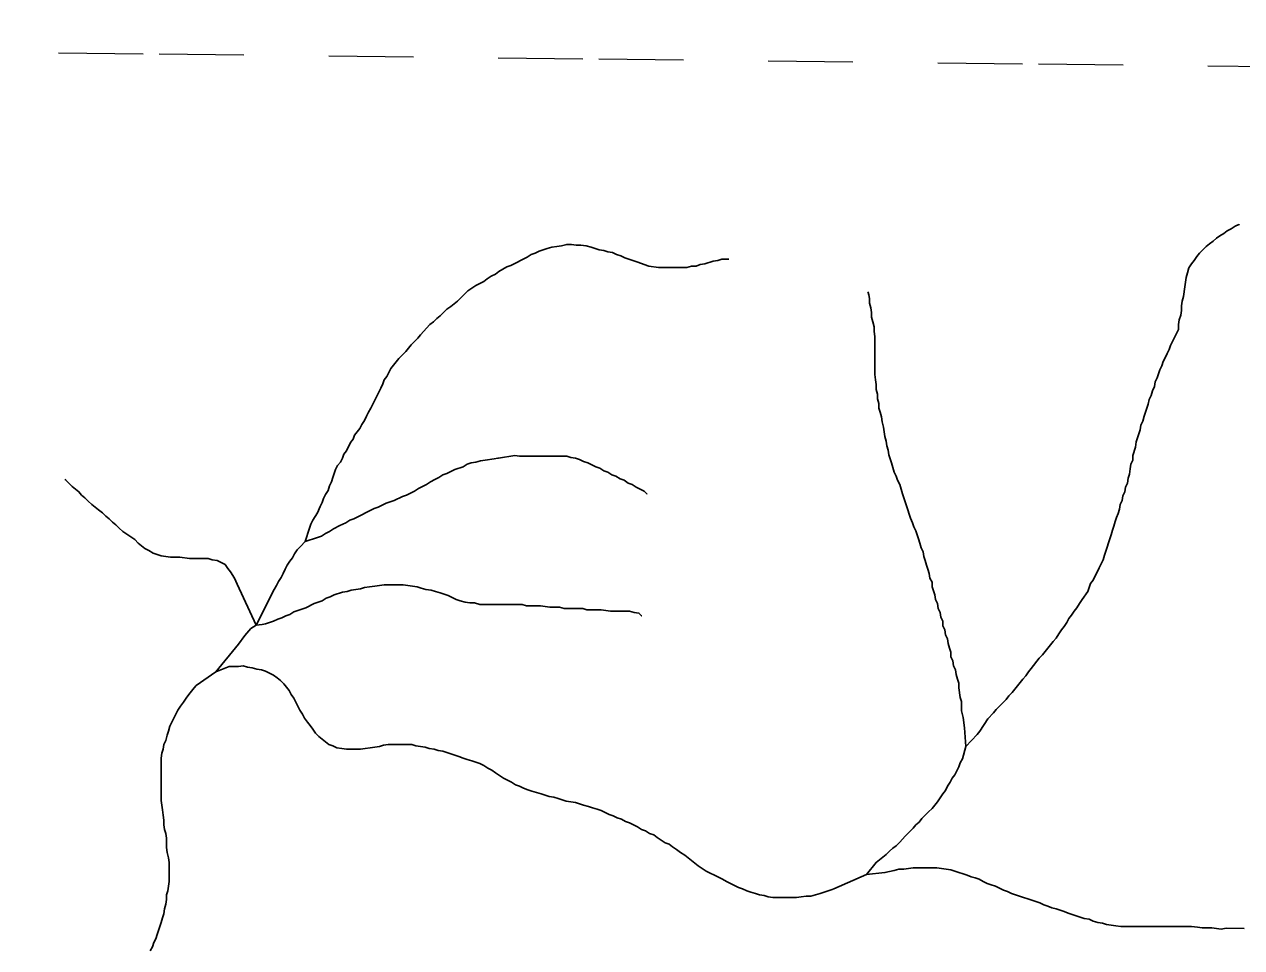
# Model space of a CAD drawing. Extents: x 652.3 to 678, y 7316.9 to 7344.9.
# Drawn here: x 661.769 to 663.206, y 7343.768 to 7344.858 of the extents above; entities that cross this region are included whole.
import ezdxf

# ---------------------------------------------------------------- set-up
doc = ezdxf.new("R2010")
doc.units = 0
doc.header["$LTSCALE"] = 0.032
doc.linetypes.add('SHORT_DASHED', pattern=[2.7, 1.5, -1.2])
doc.layers.add('53', color=7, linetype='SHORT_DASHED', lineweight=13)
doc.layers.add('7', color=7, linetype='Continuous', lineweight=25)

msp = doc.modelspace()

# ---------------------------------------------------------------- linework, layer by layer
at = {"layer": '53'}
msp.add_lwpolyline([(658.8136, 7344.858), (659.3327, 7344.8522), (659.8518, 7344.8464), (660.3709, 7344.8406), (660.89, 7344.8348), (661.4091, 7344.829), (661.9282, 7344.8231), (662.4473, 7344.8172), (662.9663, 7344.8113), (663.4854, 7344.8054), (664.0045, 7344.7995), (664.5236, 7344.7935), (665.0427, 7344.7876), (665.5618, 7344.7816), (666.0809, 7344.7756), (666.6, 7344.7695)], dxfattribs=at)
at = {"layer": '7'}
for p, q in [((662.5923, 7344.5807), (662.6007, 7344.5807)), ((662.0495, 7344.1496), (662.0425, 7344.1486))]:
    msp.add_line(p, q, dxfattribs=at)
for points in [[(663.1644, 7344.5958), (663.1684, 7344.599), (663.1724, 7344.6022), (663.1764, 7344.6054), (663.1804, 7344.6085), (663.1851, 7344.6109), (663.1891, 7344.6141), (663.1939, 7344.6165), (663.1987, 7344.6197), (663.2002, 7344.6205), (663.2031, 7344.6219), (663.2034, 7344.6221)], [(662.1006, 7344.2473), (662.1054, 7344.2632), (662.107, 7344.268), (662.1094, 7344.2728), (662.1149, 7344.2815), (662.1181, 7344.2887), (662.1205, 7344.2935), (662.1221, 7344.2982), (662.1245, 7344.303), (662.1277, 7344.3078), (662.1292, 7344.3133), (662.1316, 7344.3181), (662.1332, 7344.3229), (662.1364, 7344.3324), (662.1388, 7344.3372), (662.142, 7344.3412), (662.1444, 7344.346), (662.146, 7344.3507), (662.1491, 7344.3547), (662.1539, 7344.3643), (662.1571, 7344.3682), (662.1587, 7344.373), (662.1651, 7344.381), (662.1674, 7344.3858), (662.1706, 7344.3905), (662.173, 7344.3953), (662.1754, 7344.4001), (662.1778, 7344.4049), (662.1802, 7344.4096), (662.1826, 7344.4144), (662.1849, 7344.4192), (662.1873, 7344.4239), (662.1897, 7344.4287), (662.1921, 7344.4335), (662.1937, 7344.4383), (662.1969, 7344.4422), (662.2017, 7344.4518), (662.2112, 7344.4637), (662.2192, 7344.4717), (662.2223, 7344.4757), (662.2255, 7344.4796), (662.2335, 7344.4876), (662.2367, 7344.4916), (662.2406, 7344.4956), (662.2438, 7344.4995), (662.2478, 7344.5035), (662.2518, 7344.5067), (662.2558, 7344.5107), (662.2597, 7344.5139), (662.2637, 7344.5178), (662.2677, 7344.5218), (662.2725, 7344.525), (662.2764, 7344.5282), (662.2804, 7344.5314), (662.2884, 7344.5393), (662.2924, 7344.5433), (662.2971, 7344.5465), (662.3019, 7344.5497), (662.3067, 7344.5521), (662.3115, 7344.5544), (662.3154, 7344.5576), (662.3202, 7344.5608), (662.325, 7344.5632), (662.329, 7344.5664), (662.3337, 7344.5688), (662.3385, 7344.5719), (662.3433, 7344.5735), (662.3624, 7344.5831), (662.3672, 7344.5863), (662.3719, 7344.5879), (662.3767, 7344.5902), (662.3815, 7344.5918), (662.3863, 7344.5934), (662.3918, 7344.595), (662.3974, 7344.5958), (662.403, 7344.5966), (662.4093, 7344.5982), (662.4149, 7344.5982), (662.4205, 7344.5974), (662.426, 7344.5974), (662.4324, 7344.5966), (662.438, 7344.595), (662.4475, 7344.5918), (662.4531, 7344.591), (662.4579, 7344.5895), (662.4634, 7344.5887), (662.4682, 7344.5863), (662.473, 7344.5847), (662.4778, 7344.5823), (662.4873, 7344.5791), (662.4921, 7344.5775), (662.5064, 7344.5727), (662.5175, 7344.5711), (662.551, 7344.5711), (662.5565, 7344.5727), (662.5621, 7344.5727), (662.5669, 7344.5743), (662.5724, 7344.5751), (662.582, 7344.5783), (662.5876, 7344.5791), (662.5923, 7344.5807)], [(662.8804, 7344.0054), (662.8939, 7344.0197), (662.8971, 7344.0237), (662.9066, 7344.038), (662.913, 7344.0452), (662.9162, 7344.0492), (662.9202, 7344.0532), (662.9281, 7344.0611), (662.9313, 7344.0651), (662.9353, 7344.0691), (662.9448, 7344.081), (662.948, 7344.085), (662.9512, 7344.089), (662.9544, 7344.0937), (662.9576, 7344.0977), (662.9671, 7344.1097), (662.9711, 7344.1136), (662.9806, 7344.1256), (662.9838, 7344.1295), (662.987, 7344.1335), (662.9902, 7344.1383), (662.9934, 7344.1431), (662.9965, 7344.147), (662.9997, 7344.1518), (663.0021, 7344.1566), (663.0053, 7344.1606), (663.0085, 7344.1653), (663.0117, 7344.1693), (663.0148, 7344.1741), (663.018, 7344.1789), (663.0244, 7344.1884), (663.026, 7344.1932), (663.0276, 7344.198), (663.0308, 7344.202), (663.0379, 7344.2163), (663.0403, 7344.221), (663.0427, 7344.2258), (663.0443, 7344.2314), (663.0459, 7344.2362), (663.0507, 7344.2505), (663.0522, 7344.2553), (663.0538, 7344.2608), (663.0554, 7344.2656), (663.057, 7344.2712), (663.0586, 7344.2759), (663.0602, 7344.2807), (663.0618, 7344.2855), (663.0626, 7344.2911), (663.065, 7344.2958), (663.0658, 7344.3014), (663.0682, 7344.3062), (663.069, 7344.3118), (663.0713, 7344.3165), (663.0721, 7344.3221), (663.0737, 7344.3269), (663.0745, 7344.3332), (663.0753, 7344.3388), (663.0777, 7344.3436), (663.0777, 7344.3492), (663.0809, 7344.3587), (663.0817, 7344.3651), (663.0833, 7344.3698), (663.0865, 7344.3794), (663.0873, 7344.385), (663.0896, 7344.3897), (663.0912, 7344.3953), (663.096, 7344.4096), (663.0968, 7344.4152), (663.0992, 7344.42), (663.1008, 7344.4255), (663.1032, 7344.4303), (663.104, 7344.4359), (663.1064, 7344.4407), (663.1079, 7344.4454), (663.1095, 7344.4502), (663.1119, 7344.455), (663.1135, 7344.4598), (663.1159, 7344.4645), (663.1183, 7344.4693), (663.1207, 7344.4741), (663.1223, 7344.4788), (663.1247, 7344.4836), (663.127, 7344.4884), (663.1318, 7344.4979), (663.1318, 7344.5035), (663.1326, 7344.5091), (663.1342, 7344.5147), (663.135, 7344.5202), (663.135, 7344.5258), (663.1358, 7344.5314), (663.1374, 7344.5369), (663.139, 7344.5481), (663.1398, 7344.5536), (663.1406, 7344.5592), (663.1422, 7344.5648), (663.1437, 7344.5704), (663.1469, 7344.5751), (663.1501, 7344.5791), (663.1533, 7344.5839), (663.1565, 7344.5879), (663.1644, 7344.5958)], [(662.8804, 7344.0054), (662.8788, 7344.0277), (662.8772, 7344.0396), (662.8756, 7344.0476), (662.8756, 7344.0587), (662.874, 7344.0635), (662.8724, 7344.0746), (662.8724, 7344.0802), (662.8708, 7344.085), (662.8692, 7344.0906), (662.8684, 7344.0961), (662.8661, 7344.1009), (662.8653, 7344.1065), (662.8629, 7344.1112), (662.8629, 7344.1168), (662.8613, 7344.1216), (662.8597, 7344.1272), (662.8589, 7344.1327), (662.8565, 7344.1375), (662.8557, 7344.1431), (662.8533, 7344.1478), (662.8533, 7344.1534), (662.8509, 7344.1582), (662.8501, 7344.1638), (662.8478, 7344.1685), (662.847, 7344.1741), (662.8446, 7344.1789), (662.8438, 7344.1844), (662.8422, 7344.1892), (662.8406, 7344.194), (662.8406, 7344.1996), (662.8382, 7344.2043), (662.8374, 7344.2099), (662.8358, 7344.2147), (662.8342, 7344.2195), (662.8326, 7344.225), (662.831, 7344.2298), (662.8302, 7344.2354), (662.8279, 7344.2401), (662.8263, 7344.2457), (662.8247, 7344.2505), (662.8231, 7344.2553), (662.8215, 7344.26), (662.8191, 7344.2648), (662.8175, 7344.2696), (662.8151, 7344.2752), (662.8135, 7344.2799), (662.8119, 7344.2847), (662.8072, 7344.299), (662.8056, 7344.3038), (662.804, 7344.3094), (662.8024, 7344.3149), (662.8, 7344.3197), (662.7984, 7344.3245), (662.796, 7344.3293), (662.7944, 7344.3348), (662.7929, 7344.3404), (662.7897, 7344.3499), (662.7889, 7344.3555), (662.7873, 7344.3603), (662.7865, 7344.3659), (662.7849, 7344.3714), (662.7833, 7344.3826), (662.7817, 7344.3889), (662.7809, 7344.3945), (662.7793, 7344.4001), (662.7777, 7344.4049), (662.7777, 7344.4104), (662.7761, 7344.416), (662.7761, 7344.4216), (662.7746, 7344.4271), (662.7746, 7344.4327), (662.7738, 7344.4383), (662.773, 7344.4446), (662.773, 7344.4892), (662.7722, 7344.4956), (662.7722, 7344.5011), (662.7706, 7344.5067), (662.769, 7344.5123), (662.769, 7344.5178), (662.7682, 7344.5234), (662.7666, 7344.529), (662.7666, 7344.5345), (662.7658, 7344.5385), (662.7652, 7344.5416), (662.765, 7344.5424)], [(662.1006, 7344.2473), (662.1149, 7344.2521), (662.1197, 7344.2537), (662.1245, 7344.2569), (662.1292, 7344.2592), (662.134, 7344.2624), (662.1412, 7344.2664), (662.1483, 7344.2696), (662.1531, 7344.2728), (662.1579, 7344.2744), (662.1818, 7344.2863), (662.1865, 7344.2879), (662.1913, 7344.2903), (662.1961, 7344.2927), (662.2056, 7344.2958), (662.2152, 7344.3006), (662.22, 7344.3022), (662.2295, 7344.307), (662.2343, 7344.3102), (662.2438, 7344.3149), (662.2486, 7344.3181), (662.2534, 7344.3205), (662.2581, 7344.3229), (662.2629, 7344.3261), (662.2677, 7344.3277), (662.2772, 7344.3324), (662.2868, 7344.3356), (662.2916, 7344.3388), (662.2963, 7344.3404), (662.3019, 7344.3412), (662.3075, 7344.3428), (662.3131, 7344.3436), (662.3234, 7344.3452), (662.3281, 7344.3459), (662.3289, 7344.346)], [(662.3289, 7344.346), (662.3481, 7344.3492), (662.3536, 7344.3484), (662.3592, 7344.3484), (662.3648, 7344.3484), (662.3703, 7344.3484), (662.3759, 7344.3484), (662.3815, 7344.3484), (662.387, 7344.3484), (662.3926, 7344.3484), (662.3982, 7344.3484), (662.4038, 7344.3484), (662.4093, 7344.3484), (662.4141, 7344.3468), (662.4197, 7344.346), (662.4244, 7344.3444), (662.4292, 7344.342), (662.434, 7344.3404), (662.4388, 7344.338), (662.4435, 7344.3356), (662.4483, 7344.334), (662.4531, 7344.3309), (662.4579, 7344.3293), (662.4626, 7344.3261), (662.4674, 7344.3245), (662.4722, 7344.3213), (662.477, 7344.3197), (662.4817, 7344.3165), (662.4865, 7344.3149), (662.4913, 7344.3118), (662.4961, 7344.3094), (662.5008, 7344.307), (662.5016, 7344.3062), (662.5028, 7344.3051), (662.5039, 7344.3039), (662.5042, 7344.3037)], [(661.8169, 7344.3209), (661.8175, 7344.3204), (661.8197, 7344.3181), (661.8213, 7344.3165), (661.8253, 7344.3126), (661.8293, 7344.3094), (661.8333, 7344.3062), (661.8364, 7344.3022), (661.8404, 7344.299), (661.8444, 7344.295), (661.8484, 7344.2911), (661.8523, 7344.2879), (661.8563, 7344.2847), (661.8611, 7344.2815), (661.8651, 7344.2775), (661.8691, 7344.2744), (661.873, 7344.2704), (661.877, 7344.2672), (661.881, 7344.2632), (661.885, 7344.2592), (661.8897, 7344.2561), (661.8945, 7344.2529), (661.8993, 7344.2497), (661.9033, 7344.2457), (661.9072, 7344.2425), (661.9112, 7344.2393), (661.916, 7344.237), (661.9208, 7344.2338), (661.9303, 7344.2306), (661.9359, 7344.2298), (661.9415, 7344.229), (661.9526, 7344.229), (661.9637, 7344.2274), (661.986, 7344.2274), (661.9908, 7344.2258), (661.9964, 7344.225), (662.0059, 7344.2203), (662.0091, 7344.2155), (662.0123, 7344.2115), (662.0171, 7344.2043), (662.0202, 7344.1972), (662.0425, 7344.1486)], [(662.1006, 7344.2473), (662.095, 7344.2417), (662.0911, 7344.2378), (662.0879, 7344.233), (662.0855, 7344.2282), (662.0823, 7344.2242), (662.0791, 7344.2195), (662.0767, 7344.2147), (662.0743, 7344.2099), (662.072, 7344.2051), (662.0688, 7344.2004), (662.0664, 7344.1956), (662.064, 7344.1908), (662.0425, 7344.1486)], [(662.4978, 7344.1596), (662.4975, 7344.1599), (662.4953, 7344.1622), (662.4945, 7344.163), (662.4889, 7344.1638), (662.4833, 7344.1653), (662.461, 7344.1653), (662.4555, 7344.1661), (662.4499, 7344.1669), (662.4332, 7344.1669), (662.4284, 7344.1685), (662.4061, 7344.1685), (662.4006, 7344.1701), (662.3894, 7344.1701), (662.3783, 7344.1717), (662.3616, 7344.1717), (662.3568, 7344.1733), (662.3067, 7344.1733), (662.3003, 7344.1749), (662.2948, 7344.1749), (662.2892, 7344.1757), (662.2836, 7344.1773), (662.2788, 7344.1789), (662.2693, 7344.1836), (662.2645, 7344.1852), (662.2597, 7344.1868), (662.2542, 7344.1884), (662.2494, 7344.19), (662.243, 7344.1908), (662.2375, 7344.1924), (662.2327, 7344.194), (662.2271, 7344.1948), (662.2215, 7344.1956), (662.216, 7344.1964), (662.1937, 7344.1964), (662.1881, 7344.1956), (662.1826, 7344.1948), (662.1762, 7344.194), (662.1706, 7344.1932), (662.1658, 7344.1916), (662.1603, 7344.1908), (662.1547, 7344.19), (662.1499, 7344.1884), (662.1444, 7344.1876), (662.1348, 7344.1844), (662.13, 7344.1821), (662.1253, 7344.1805), (662.1205, 7344.1773), (662.1109, 7344.1741), (662.1014, 7344.1693), (662.0966, 7344.1677), (662.0918, 7344.1661), (662.0871, 7344.1646), (662.0823, 7344.1614), (662.0775, 7344.1598), (662.0728, 7344.1574), (662.068, 7344.1558), (662.0632, 7344.1534), (662.0537, 7344.1502), (662.0495, 7344.1496)], [(661.9948, 7344.0937), (662.0218, 7344.1264), (662.029, 7344.1367), (662.0362, 7344.1447), (662.0425, 7344.1486)], [(661.9948, 7344.0937), (662.0107, 7344.1001), (662.0163, 7344.1001), (662.0218, 7344.1001), (662.0274, 7344.1009), (662.0322, 7344.0993), (662.0377, 7344.0985), (662.0433, 7344.0969), (662.0489, 7344.0961), (662.0537, 7344.0945), (662.0584, 7344.0921), (662.0632, 7344.0898), (662.0672, 7344.0866), (662.0712, 7344.0834), (662.0751, 7344.0794), (662.0783, 7344.0754), (662.0815, 7344.0715), (662.0839, 7344.0667), (662.0871, 7344.0627), (662.0895, 7344.0579), (662.0918, 7344.0532), (662.0942, 7344.0484), (662.0974, 7344.0436), (662.0998, 7344.0388), (662.103, 7344.0341), (662.1062, 7344.0301), (662.1094, 7344.0261), (662.1125, 7344.0213), (662.1165, 7344.0174), (662.1205, 7344.0142), (662.1245, 7344.011), (662.1285, 7344.0078), (662.1332, 7344.0062), (662.138, 7344.0038), (662.1436, 7344.003), (662.1491, 7344.0022), (662.1547, 7344.0022), (662.1603, 7344.0022), (662.1658, 7344.0022), (662.1714, 7344.003), (662.177, 7344.0038), (662.1826, 7344.0046), (662.1881, 7344.0054), (662.1929, 7344.007), (662.1985, 7344.0078), (662.204, 7344.0078), (662.2096, 7344.0078), (662.2152, 7344.0078), (662.2208, 7344.0078), (662.2263, 7344.0078), (662.2311, 7344.0062), (662.2367, 7344.0054), (662.2422, 7344.0046), (662.247, 7344.003), (662.2526, 7344.0022), (662.2574, 7344.0006), (662.2629, 7343.9998), (662.2677, 7343.9983), (662.2725, 7343.9967), (662.2772, 7343.9951), (662.282, 7343.9935), (662.2868, 7343.9919), (662.2916, 7343.9903), (662.2971, 7343.9887), (662.3019, 7343.9871), (662.3067, 7343.9855), (662.3115, 7343.9831), (662.3162, 7343.98), (662.321, 7343.9776), (662.325, 7343.9744), (662.3298, 7343.9712)], [(661.9717, 7344.0776), (661.9948, 7344.0937), (661.9948, 7344.0937)], [(661.9303, 7343.9529), (661.9303, 7343.9585), (661.9303, 7343.964), (661.9303, 7343.9696), (661.9303, 7343.9752), (661.9303, 7343.9807), (661.9303, 7343.9863), (661.9303, 7343.9919), (661.9311, 7343.9975), (661.9327, 7344.0022), (661.9335, 7344.0078), (661.9359, 7344.0126), (661.9375, 7344.0189), (661.9391, 7344.0237), (661.9407, 7344.0293), (661.9431, 7344.0341), (661.9454, 7344.0388), (661.9478, 7344.0436), (661.9502, 7344.0484), (661.9534, 7344.0532), (661.9566, 7344.0579), (661.9598, 7344.0627), (661.9629, 7344.0667), (661.9661, 7344.0707), (661.9693, 7344.0746), (661.9717, 7344.0776)], [(662.8804, 7344.0054), (662.8764, 7343.9911), (662.874, 7343.9863), (662.8724, 7343.9815), (662.87, 7343.9768), (662.8676, 7343.972), (662.8645, 7343.968), (662.8621, 7343.9632), (662.8589, 7343.9585), (662.8565, 7343.9537), (662.8533, 7343.9497), (662.8501, 7343.9449), (662.847, 7343.9402), (662.8406, 7343.9322), (662.8366, 7343.9282), (662.8287, 7343.9203), (662.8255, 7343.9163), (662.8215, 7343.9131), (662.8183, 7343.9091), (662.8088, 7343.8996), (662.8024, 7343.8924), (662.7984, 7343.8884), (662.7944, 7343.8853), (662.7905, 7343.8821), (662.7865, 7343.8781), (662.7825, 7343.8749), (662.7785, 7343.8717), (662.7746, 7343.8686), (662.7634, 7343.8542)], [(662.3298, 7343.9712), (662.3345, 7343.968), (662.3393, 7343.9656), (662.3441, 7343.9632), (662.3489, 7343.9601), (662.3536, 7343.9585), (662.3584, 7343.9561), (662.3632, 7343.9545), (662.368, 7343.9529), (662.3735, 7343.9513), (662.3791, 7343.9497), (662.3839, 7343.9481), (662.3886, 7343.9465), (662.3942, 7343.9457), (662.399, 7343.9441), (662.4038, 7343.9426), (662.4085, 7343.941), (662.4141, 7343.9402), (662.4197, 7343.9394), (662.4244, 7343.9378), (662.4292, 7343.9362), (662.4348, 7343.9346), (662.4396, 7343.933), (662.4451, 7343.9314), (662.4499, 7343.9298), (662.4547, 7343.9274), (662.4595, 7343.9251), (662.4642, 7343.9235), (662.469, 7343.9211), (662.4738, 7343.9195), (662.4786, 7343.9171), (662.4833, 7343.9155), (662.4881, 7343.9131), (662.4929, 7343.9107), (662.4977, 7343.9075), (662.5024, 7343.906), (662.5072, 7343.9028), (662.512, 7343.9012), (662.516, 7343.898), (662.5207, 7343.8948), (662.5255, 7343.8916), (662.5303, 7343.89), (662.5343, 7343.8869), (662.539, 7343.8837), (662.5438, 7343.8805), (662.5486, 7343.8773), (662.5526, 7343.8741), (662.5565, 7343.8709), (662.5605, 7343.8678), (662.5645, 7343.8646), (662.5693, 7343.8614), (662.574, 7343.8582), (662.5788, 7343.8558), (662.5836, 7343.8534), (662.5884, 7343.8511), (662.5931, 7343.8487), (662.5979, 7343.8463), (662.6027, 7343.8439), (662.6075, 7343.8415), (662.6122, 7343.8391), (662.617, 7343.8375), (662.6218, 7343.8351), (662.6266, 7343.8335), (662.6321, 7343.832), (662.6369, 7343.8304), (662.6425, 7343.8296), (662.6472, 7343.828), (662.6528, 7343.8272), (662.6584, 7343.8272), (662.6639, 7343.8272), (662.6695, 7343.8272), (662.6751, 7343.8272), (662.6807, 7343.8272), (662.6862, 7343.828), (662.6918, 7343.8288), (662.6974, 7343.8288), (662.7029, 7343.8304), (662.7085, 7343.832), (662.7133, 7343.8335), (662.7181, 7343.8351), (662.7228, 7343.8367), (662.7247, 7343.8373)], [(661.9176, 7343.7643), (661.92, 7343.7691), (661.9216, 7343.7739), (661.924, 7343.7786), (661.9256, 7343.7834), (661.9271, 7343.7882), (661.9287, 7343.793), (661.9303, 7343.7977), (661.9319, 7343.8033), (661.9335, 7343.8081), (661.9343, 7343.8137), (661.9359, 7343.8192), (661.9367, 7343.8248), (661.9367, 7343.8304), (661.9383, 7343.8351), (661.9391, 7343.8407), (661.9399, 7343.8463), (661.9399, 7343.8518), (661.9399, 7343.8574), (661.9399, 7343.863), (661.9399, 7343.8686), (661.9391, 7343.8741), (661.9375, 7343.8805), (661.9367, 7343.8861), (661.9367, 7343.8916), (661.9367, 7343.8972), (661.9359, 7343.9028), (661.9343, 7343.9075), (661.9335, 7343.9131), (661.9335, 7343.9187), (661.9327, 7343.9243), (661.9319, 7343.9306), (661.9311, 7343.9362), (661.9303, 7343.9418), (661.9303, 7343.9473), (661.9303, 7343.9529)], [(662.7247, 7343.8373), (662.7634, 7343.8542), (662.7634, 7343.8542)], [(662.7634, 7343.8542), (662.7849, 7343.8566), (662.796, 7343.859), (662.8016, 7343.8606), (662.8072, 7343.8606), (662.8127, 7343.8614), (662.8183, 7343.8622), (662.8239, 7343.8622), (662.8295, 7343.8622), (662.835, 7343.8622), (662.8406, 7343.8622), (662.8462, 7343.8622), (662.8517, 7343.8614), (662.8573, 7343.8606)], [(662.8573, 7343.8606), (662.8629, 7343.8598), (662.8676, 7343.8582), (662.8724, 7343.8566), (662.8772, 7343.855), (662.882, 7343.8534), (662.8867, 7343.8518), (662.8915, 7343.8503), (662.8963, 7343.8487), (662.9011, 7343.8463), (662.9058, 7343.8439), (662.9106, 7343.8423), (662.9154, 7343.8407), (662.9202, 7343.8383), (662.9249, 7343.8359), (662.9297, 7343.8343), (662.9345, 7343.832), (662.9393, 7343.8304), (662.944, 7343.8288), (662.9488, 7343.8272), (662.9536, 7343.8256), (662.9584, 7343.824), (662.9631, 7343.8224), (662.9679, 7343.8208), (662.9727, 7343.8184), (662.9775, 7343.8168), (662.9822, 7343.8152), (662.987, 7343.8137), (662.9918, 7343.8121), (662.9965, 7343.8105), (663.0013, 7343.8089), (663.0061, 7343.8073), (663.0109, 7343.8057), (663.0156, 7343.8041), (663.0204, 7343.8025), (663.026, 7343.8017), (663.0308, 7343.7993), (663.0363, 7343.7977), (663.0419, 7343.7969), (663.0467, 7343.7954), (663.0522, 7343.7946), (663.0578, 7343.7938), (663.0634, 7343.793), (663.069, 7343.793), (663.0745, 7343.793), (663.0801, 7343.793), (663.0857, 7343.793), (663.0912, 7343.793), (663.0968, 7343.793), (663.1024, 7343.793), (663.1079, 7343.793), (663.1135, 7343.793), (663.1191, 7343.793), (663.1247, 7343.793), (663.1302, 7343.793), (663.1358, 7343.793), (663.1414, 7343.793), (663.1469, 7343.793), (663.1541, 7343.7922), (663.1597, 7343.7914), (663.1652, 7343.7914), (663.1708, 7343.7914), (663.1764, 7343.7906), (663.1819, 7343.7898), (663.1878, 7343.7909)], [(663.1878, 7343.7909), (663.209, 7343.7906), (663.209, 7343.7906)]]:
    msp.add_lwpolyline(points, dxfattribs=at)

doc.saveas('drawing.dxf')
